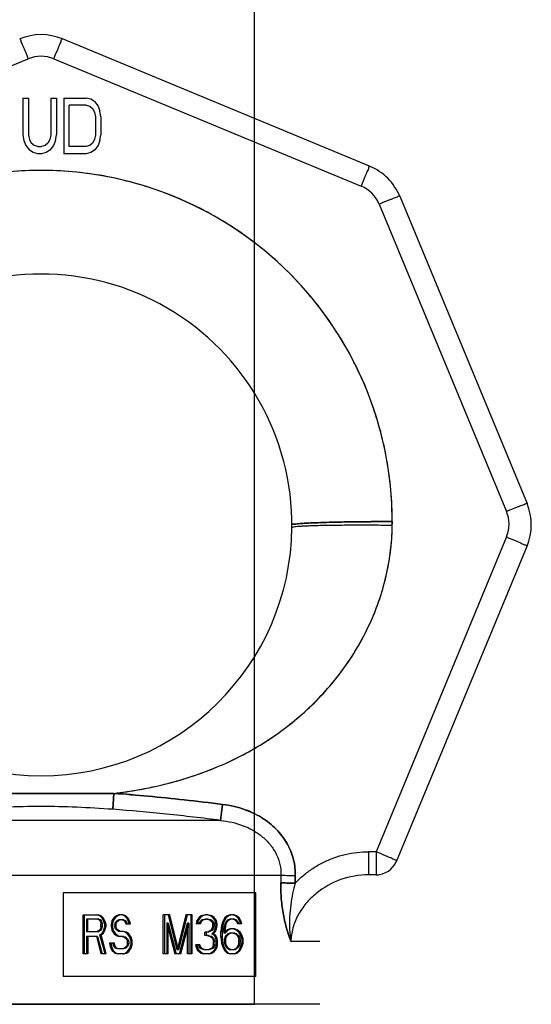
# Model space of a CAD drawing. Header units: millimetres. Extents: x 0 to 297, y 0 to 210.
# Tile 316 of 455: x 162.924 to 163.658, y 162.195 to 163.608. Entities that reach past the tile are written whole.
import ezdxf

# ---------------------------------------------------------------- set-up
doc = ezdxf.new("R2010")
doc.units = ezdxf.units.MM
doc.header["$LTSCALE"] = 16.335
doc.layers.get('0').update_dxf_attribs({"linetype": 'CONTINUOUS'})
doc.layers.add('001-M31079-X02', color=7, linetype='CONTINUOUS')
doc.layers.add('01_GLOBAL', color=7, linetype='CONTINUOUS')

msp = doc.modelspace()

# ---------------------------------------------------------------- linework, layer by layer
at = {"color": 7, "linetype": 'Continuous'}
msp.add_line((159.9568, 162.1953), (163.2608, 162.1953), dxfattribs=at)
at = {"layer": '001-M31079-X02', "color": 9, "linetype": 'Continuous'}
for p, q in [((163.4259, 163.3981), (162.985, 163.5807)), ((162.4952, 163.3696), (162.936, 163.5522)), ((162.9728, 163.5522), (163.4136, 163.3696)), ((163.4692, 163.3548), (163.6518, 162.9139)), ((163.4396, 163.3436), (163.6222, 162.9027)), ((163.4584, 162.888), (163.4584, 162.8844)), ((163.6222, 162.866), (163.4351, 162.4143)), ((163.4643, 162.4), (163.6518, 162.8527)), ((163.0572, 162.4751), (163.0589, 162.498)), ((163.0589, 162.498), (163.0572, 162.4751)), ((163.2149, 162.4822), (163.212, 162.4593)), ((163.212, 162.4593), (163.2149, 162.4822)), ((163.212, 162.4593), (162.6968, 162.4593)), ((163.4351, 162.4143), (163.4243, 162.4143)), ((163.4243, 162.4143), (163.4243, 162.3812)), ((163.4351, 162.4143), (163.4351, 162.3812)), ((163.2986, 162.3803), (162.6102, 162.3803)), ((163.4351, 162.3812), (163.4243, 162.3812)), ((163.4351, 162.3812), (163.4385, 162.3805)), ((163.319, 162.369), (163.3192, 162.3795)), ((163.3544, 162.2852), (163.3129, 162.2852))]:
    msp.add_line(p, q, dxfattribs=at)
at = {"layer": '001-M31079-X02', "color": 7, "linetype": 'Continuous'}
for p, q in [((162.9284, 163.4959), (162.9364, 163.4959)), ((162.9284, 163.4959), (162.9284, 163.4432)), ((162.9364, 163.4959), (162.9364, 163.4432)), ((162.9684, 163.4959), (162.9764, 163.4959)), ((162.9684, 163.4959), (162.9684, 163.4432)), ((162.9764, 163.4959), (162.9764, 163.4432)), ((162.987, 163.4959), (163.019, 163.4959)), ((162.987, 163.4959), (162.987, 163.4159)), ((163.0257, 163.4942), (163.019, 163.4959)), ((163.031, 163.4908), (163.0257, 163.4942)), ((163.031, 163.4908), (163.0364, 163.484)), ((163.0364, 163.484), (163.039, 163.4772)), ((163.0404, 163.4687), (163.039, 163.4772)), ((163.0404, 163.4687), (163.0404, 163.4432)), ((162.9284, 163.4432), (162.9297, 163.4347)), ((162.9364, 163.4432), (162.9377, 163.4364)), ((162.9684, 163.4432), (162.967, 163.4364)), ((162.975, 163.4347), (162.9764, 163.4432)), ((163.039, 163.4347), (163.0404, 163.4432)), ((162.9297, 163.4347), (162.9324, 163.4279)), ((162.9324, 163.4279), (162.9377, 163.421)), ((162.9377, 163.4364), (162.9404, 163.4313)), ((162.9444, 163.4279), (162.9404, 163.4313)), ((162.9497, 163.4262), (162.9444, 163.4279)), ((162.9497, 163.4262), (162.955, 163.4262)), ((162.9604, 163.4279), (162.955, 163.4262)), ((162.9644, 163.4313), (162.9604, 163.4279)), ((162.967, 163.4364), (162.9644, 163.4313)), ((162.9724, 163.4279), (162.967, 163.421)), ((162.975, 163.4347), (162.9724, 163.4279)), ((163.0364, 163.4279), (163.031, 163.421)), ((163.039, 163.4347), (163.0364, 163.4279)), ((162.943, 163.4176), (162.9377, 163.421)), ((162.9497, 163.4159), (162.943, 163.4176)), ((162.955, 163.4159), (162.9497, 163.4159)), ((162.9617, 163.4176), (162.955, 163.4159)), ((162.967, 163.421), (162.9617, 163.4176)), ((163.019, 163.4159), (162.987, 163.4159)), ((163.0257, 163.4176), (163.019, 163.4159)), ((163.031, 163.421), (163.0257, 163.4176)), ((163.4584, 162.8825), (163.4584, 162.888)), ((163.4584, 162.8825), (163.4584, 162.8862)), ((163.3192, 162.3795), (163.3191, 162.369))]:
    msp.add_line(p, q, dxfattribs=at)
at = {"layer": '001-M31079-X02', "color": 6, "linetype": 'Continuous'}
for p, q in [((163.019, 163.4857), (162.995, 163.4857)), ((162.995, 163.4262), (162.995, 163.4857)), ((163.019, 163.4857), (163.0244, 163.484)), ((163.0244, 163.484), (163.0284, 163.4806)), ((163.0284, 163.4806), (163.031, 163.4755)), ((163.031, 163.4755), (163.0324, 163.4687)), ((163.0324, 163.4687), (163.0324, 163.4432)), ((163.0324, 163.4432), (163.031, 163.4364)), ((163.019, 163.4262), (162.995, 163.4262)), ((163.0244, 163.4279), (163.019, 163.4262)), ((163.0284, 163.4313), (163.0244, 163.4279)), ((163.031, 163.4364), (163.0284, 163.4313)), ((163.2986, 162.3803), (163.2984, 162.3698)), ((163.2627, 162.3553), (162.9864, 162.3553)), ((162.9864, 162.3553), (162.9864, 162.2353)), ((163.2627, 162.2353), (163.2627, 162.3553)), ((163.0147, 162.3237), (163.0364, 162.3237)), ((163.0147, 162.2677), (163.0147, 162.3237)), ((163.0166, 162.2677), (163.0166, 162.3237)), ((163.0387, 162.3225), (163.0346, 162.3237)), ((163.0406, 162.3225), (163.0364, 162.3237)), ((163.066, 162.3237), (163.0627, 162.3225)), ((163.0679, 162.3237), (163.0646, 162.3225)), ((163.072, 162.3237), (163.066, 162.3237)), ((163.0743, 162.3225), (163.0702, 162.3237)), ((163.0762, 162.3225), (163.072, 162.3237)), ((163.1391, 162.3237), (163.1298, 162.3237)), ((163.1298, 162.2677), (163.1298, 162.3237)), ((163.1316, 162.3237), (163.1316, 162.2677)), ((163.1497, 162.2737), (163.1372, 162.3237)), ((163.1515, 162.2737), (163.1391, 162.3237)), ((163.1621, 162.3237), (163.1497, 162.2737)), ((163.1639, 162.3237), (163.1515, 162.2737)), ((163.1714, 162.3237), (163.1621, 162.3237)), ((163.1695, 162.3237), (163.1695, 162.2677)), ((163.1714, 162.2677), (163.1714, 162.3237)), ((163.1902, 162.3237), (163.1844, 162.3225)), ((163.1921, 162.3237), (163.1863, 162.3225)), ((163.1937, 162.3237), (163.1902, 162.3237)), ((163.1977, 162.3225), (163.1919, 162.3237)), ((163.1995, 162.3225), (163.1937, 162.3237)), ((163.2258, 162.3237), (163.2217, 162.3225)), ((163.2277, 162.3237), (163.2235, 162.3225)), ((163.231, 162.3237), (163.2258, 162.3237)), ((163.2333, 162.3225), (163.2291, 162.3237)), ((163.2351, 162.3225), (163.231, 162.3237)), ((163.0373, 162.3177), (163.0197, 162.3177)), ((163.0197, 162.3177), (163.0197, 162.2999)), ((163.0215, 162.2999), (163.0215, 162.3177)), ((163.0354, 162.3177), (163.0379, 162.3165)), ((163.0373, 162.3177), (163.0397, 162.3165)), ((163.0397, 162.3165), (163.0379, 162.3165)), ((163.0379, 162.3165), (163.0396, 162.3142)), ((163.0406, 162.3225), (163.0387, 162.3225)), ((163.042, 162.3189), (163.0387, 162.3225)), ((163.0414, 162.3142), (163.0396, 162.3142)), ((163.0396, 162.3142), (163.0404, 162.3106)), ((163.0397, 162.3165), (163.0414, 162.3142)), ((163.0422, 162.3106), (163.0404, 162.3106)), ((163.0404, 162.307), (163.0404, 162.3106)), ((163.0439, 162.3189), (163.0406, 162.3225)), ((163.0414, 162.3142), (163.0422, 162.3106)), ((163.0439, 162.3189), (163.042, 162.3189)), ((163.0445, 162.3142), (163.042, 162.3189)), ((163.0422, 162.3106), (163.0422, 162.307)), ((163.0464, 162.3142), (163.0439, 162.3189)), ((163.0464, 162.3142), (163.0445, 162.3142)), ((163.0453, 162.3106), (163.0445, 162.3142)), ((163.0472, 162.3106), (163.0453, 162.3106)), ((163.0453, 162.3106), (163.0453, 162.3058)), ((163.0472, 162.3106), (163.0464, 162.3142)), ((163.0472, 162.3106), (163.0472, 162.3058)), ((163.0561, 162.3154), (163.0553, 162.3106)), ((163.0571, 162.3106), (163.0553, 162.3106)), ((163.0553, 162.3058), (163.0553, 162.3106)), ((163.0594, 162.3201), (163.0561, 162.3154)), ((163.058, 162.3154), (163.0561, 162.3154)), ((163.058, 162.3154), (163.0571, 162.3106)), ((163.0571, 162.3106), (163.0571, 162.3058)), ((163.0613, 162.3201), (163.058, 162.3154)), ((163.0627, 162.3225), (163.0594, 162.3201)), ((163.0613, 162.3201), (163.0594, 162.3201)), ((163.0603, 162.3094), (163.0611, 162.313)), ((163.0621, 162.3094), (163.0603, 162.3094)), ((163.0603, 162.3094), (163.0603, 162.307)), ((163.0611, 162.313), (163.0636, 162.3154)), ((163.0629, 162.313), (163.0611, 162.313)), ((163.0646, 162.3225), (163.0613, 162.3201)), ((163.0621, 162.3094), (163.0629, 162.313)), ((163.0621, 162.307), (163.0621, 162.3094)), ((163.0646, 162.3225), (163.0627, 162.3225)), ((163.0629, 162.313), (163.0654, 162.3154)), ((163.0636, 162.3154), (163.066, 162.3165)), ((163.0654, 162.3154), (163.0636, 162.3154)), ((163.0654, 162.3154), (163.0679, 162.3165)), ((163.0729, 162.3165), (163.066, 162.3165)), ((163.071, 162.3165), (163.0735, 162.3154)), ((163.0729, 162.3165), (163.0753, 162.3154)), ((163.0753, 162.3154), (163.0735, 162.3154)), ((163.0735, 162.3154), (163.0752, 162.313)), ((163.0762, 162.3225), (163.0743, 162.3225)), ((163.0776, 162.3189), (163.0743, 162.3225)), ((163.077, 162.313), (163.0752, 162.313)), ((163.0752, 162.313), (163.076, 162.3106)), ((163.0753, 162.3154), (163.077, 162.313)), ((163.076, 162.3106), (163.0828, 162.3106)), ((163.0795, 162.3189), (163.0762, 162.3225)), ((163.077, 162.313), (163.0778, 162.3106)), ((163.0795, 162.3189), (163.0776, 162.3189)), ((163.0801, 162.3142), (163.0776, 162.3189)), ((163.082, 162.3142), (163.0795, 162.3189)), ((163.082, 162.3142), (163.0801, 162.3142)), ((163.0809, 162.3106), (163.0801, 162.3142)), ((163.0828, 162.3106), (163.082, 162.3142)), ((163.1366, 162.3118), (163.1348, 162.3118)), ((163.1348, 162.3118), (163.1348, 162.2677)), ((163.1348, 162.3118), (163.1463, 162.2677)), ((163.1366, 162.2677), (163.1366, 162.3118)), ((163.1366, 162.3118), (163.1482, 162.2677)), ((163.153, 162.2677), (163.1646, 162.3118)), ((163.1548, 162.2677), (163.1664, 162.3118)), ((163.1664, 162.3118), (163.1646, 162.3118)), ((163.1646, 162.2677), (163.1646, 162.3118)), ((163.1664, 162.3118), (163.1664, 162.2677)), ((163.1778, 162.3154), (163.177, 162.3106)), ((163.183, 162.3106), (163.177, 162.3106)), ((163.1811, 162.3201), (163.1778, 162.3154)), ((163.1797, 162.3154), (163.1778, 162.3154)), ((163.1797, 162.3154), (163.1788, 162.3106)), ((163.183, 162.3201), (163.1797, 162.3154)), ((163.1844, 162.3225), (163.1811, 162.3201)), ((163.183, 162.3201), (163.1811, 162.3201)), ((163.1811, 162.3106), (163.1828, 162.3142)), ((163.1828, 162.3142), (163.1853, 162.3165)), ((163.1846, 162.3142), (163.1828, 162.3142)), ((163.1863, 162.3225), (163.183, 162.3201)), ((163.183, 162.3106), (163.1846, 162.3142)), ((163.1863, 162.3225), (163.1844, 162.3225)), ((163.1846, 162.3142), (163.1871, 162.3165)), ((163.1853, 162.3165), (163.1894, 162.3177)), ((163.1871, 162.3165), (163.1853, 162.3165)), ((163.1871, 162.3165), (163.1912, 162.3177)), ((163.1946, 162.3177), (163.1894, 162.3177)), ((163.1927, 162.3177), (163.1968, 162.3165)), ((163.1946, 162.3177), (163.1987, 162.3165)), ((163.1987, 162.3165), (163.1968, 162.3165)), ((163.1968, 162.3165), (163.1993, 162.3142)), ((163.1995, 162.3225), (163.1977, 162.3225)), ((163.201, 162.3201), (163.1977, 162.3225)), ((163.1987, 162.3165), (163.2012, 162.3142)), ((163.2012, 162.3142), (163.1993, 162.3142)), ((163.1993, 162.3142), (163.201, 162.3106)), ((163.2028, 162.3201), (163.1995, 162.3225)), ((163.2028, 162.3201), (163.201, 162.3201)), ((163.2043, 162.3154), (163.201, 162.3201)), ((163.2028, 162.3106), (163.201, 162.3106)), ((163.201, 162.3082), (163.201, 162.3106)), ((163.2012, 162.3142), (163.2028, 162.3106)), ((163.2061, 162.3154), (163.2028, 162.3201)), ((163.2028, 162.3106), (163.2028, 162.3082)), ((163.2061, 162.3154), (163.2043, 162.3154)), ((163.2051, 162.3106), (163.2043, 162.3154)), ((163.207, 162.3106), (163.2051, 162.3106)), ((163.2051, 162.3106), (163.2051, 162.3082)), ((163.207, 162.3106), (163.2061, 162.3154)), ((163.207, 162.3082), (163.207, 162.3106)), ((163.2151, 162.3142), (163.2134, 162.3082)), ((163.2175, 162.3189), (163.2151, 162.3142)), ((163.2169, 162.3142), (163.2151, 162.3142)), ((163.2169, 162.3142), (163.2153, 162.3082)), ((163.2194, 162.3189), (163.2169, 162.3142)), ((163.2217, 162.3225), (163.2175, 162.3189)), ((163.2194, 162.3189), (163.2175, 162.3189)), ((163.2175, 162.307), (163.2184, 162.3106)), ((163.2184, 162.3106), (163.22, 162.3142)), ((163.2202, 162.3106), (163.2184, 162.3106)), ((163.2235, 162.3225), (163.2194, 162.3189)), ((163.2194, 162.307), (163.2202, 162.3106)), ((163.22, 162.3142), (163.2225, 162.3165)), ((163.2219, 162.3142), (163.22, 162.3142)), ((163.2202, 162.3106), (163.2219, 162.3142)), ((163.2235, 162.3225), (163.2217, 162.3225)), ((163.2219, 162.3142), (163.2244, 162.3165)), ((163.2225, 162.3165), (163.225, 162.3177)), ((163.2244, 162.3165), (163.2225, 162.3165)), ((163.2244, 162.3165), (163.2268, 162.3177)), ((163.2318, 162.3177), (163.225, 162.3177)), ((163.23, 162.3177), (163.2324, 162.3165)), ((163.2318, 162.3177), (163.2343, 162.3165)), ((163.2343, 162.3165), (163.2324, 162.3165)), ((163.2324, 162.3165), (163.2349, 162.3142)), ((163.2351, 162.3225), (163.2333, 162.3225)), ((163.2374, 162.3189), (163.2333, 162.3225)), ((163.2343, 162.3165), (163.2368, 162.3142)), ((163.2368, 162.3142), (163.2349, 162.3142)), ((163.2349, 162.3142), (163.2366, 162.3106)), ((163.2393, 162.3189), (163.2351, 162.3225)), ((163.2426, 162.3106), (163.2366, 162.3106)), ((163.2368, 162.3142), (163.2384, 162.3106)), ((163.2393, 162.3189), (163.2374, 162.3189)), ((163.2399, 162.3142), (163.2374, 162.3189)), ((163.2417, 162.3142), (163.2393, 162.3189)), ((163.2417, 162.3142), (163.2399, 162.3142)), ((163.2407, 162.3106), (163.2399, 162.3142)), ((163.2426, 162.3106), (163.2417, 162.3142)), ((163.0197, 162.2999), (163.0373, 162.2999)), ((163.0379, 162.3011), (163.0354, 162.2999)), ((163.0397, 162.3011), (163.0373, 162.2999)), ((163.0396, 162.3034), (163.0379, 162.3011)), ((163.0397, 162.3011), (163.0379, 162.3011)), ((163.0387, 162.2951), (163.042, 162.2975)), ((163.0406, 162.2951), (163.0387, 162.2951)), ((163.0462, 162.2677), (163.0387, 162.2951)), ((163.0404, 162.307), (163.0396, 162.3034)), ((163.0414, 162.3034), (163.0396, 162.3034)), ((163.0414, 162.3034), (163.0397, 162.3011)), ((163.0422, 162.307), (163.0404, 162.307)), ((163.0406, 162.2951), (163.0439, 162.2975)), ((163.048, 162.2677), (163.0406, 162.2951)), ((163.0422, 162.307), (163.0414, 162.3034)), ((163.042, 162.2975), (163.0445, 162.3023)), ((163.0439, 162.2975), (163.042, 162.2975)), ((163.0439, 162.2975), (163.0464, 162.3023)), ((163.0445, 162.3023), (163.0453, 162.3058)), ((163.0464, 162.3023), (163.0445, 162.3023)), ((163.0472, 162.3058), (163.0453, 162.3058)), ((163.0464, 162.3023), (163.0472, 162.3058)), ((163.0571, 162.3058), (163.0553, 162.3058)), ((163.0553, 162.3058), (163.0561, 162.3011)), ((163.058, 162.3011), (163.0561, 162.3011)), ((163.0561, 162.3011), (163.0594, 162.2963)), ((163.0571, 162.3058), (163.058, 162.3011)), ((163.058, 162.3011), (163.0613, 162.2963)), ((163.0613, 162.2963), (163.0594, 162.2963)), ((163.0594, 162.2963), (163.0627, 162.2939)), ((163.0621, 162.307), (163.0603, 162.307)), ((163.0611, 162.3034), (163.0603, 162.307)), ((163.0629, 162.3034), (163.0611, 162.3034)), ((163.0636, 162.3011), (163.0611, 162.3034)), ((163.0613, 162.2963), (163.0646, 162.2939)), ((163.0629, 162.3034), (163.0621, 162.307)), ((163.0654, 162.3011), (163.0629, 162.3034)), ((163.0654, 162.3011), (163.0636, 162.3011)), ((163.066, 162.2999), (163.0636, 162.3011)), ((163.0679, 162.2999), (163.0654, 162.3011)), ((163.0729, 162.2999), (163.066, 162.2999)), ((163.0752, 162.2987), (163.071, 162.2999)), ((163.077, 162.2987), (163.0729, 162.2999)), ((163.077, 162.2987), (163.0752, 162.2987)), ((163.0785, 162.2963), (163.0752, 162.2987)), ((163.0803, 162.2963), (163.077, 162.2987)), ((163.0803, 162.2963), (163.0785, 162.2963)), ((163.0818, 162.2915), (163.0785, 162.2963)), ((163.0836, 162.2915), (163.0803, 162.2963)), ((163.1946, 162.2987), (163.1894, 162.2987)), ((163.1894, 162.2939), (163.1894, 162.2987)), ((163.1912, 162.2987), (163.1912, 162.2939)), ((163.1977, 162.3011), (163.1927, 162.2987)), ((163.1995, 162.3011), (163.1946, 162.2987)), ((163.1993, 162.3034), (163.1977, 162.3011)), ((163.1995, 162.3011), (163.1977, 162.3011)), ((163.201, 162.3082), (163.1993, 162.3034)), ((163.2012, 162.3034), (163.1993, 162.3034)), ((163.1993, 162.2963), (163.2026, 162.2999)), ((163.2012, 162.2963), (163.1993, 162.2963)), ((163.2035, 162.2939), (163.1993, 162.2963)), ((163.2012, 162.3034), (163.1995, 162.3011)), ((163.2028, 162.3082), (163.201, 162.3082)), ((163.2028, 162.3082), (163.2012, 162.3034)), ((163.2012, 162.2963), (163.2045, 162.2999)), ((163.2053, 162.2939), (163.2012, 162.2963)), ((163.2026, 162.2999), (163.2043, 162.3034)), ((163.2045, 162.2999), (163.2026, 162.2999)), ((163.2043, 162.3034), (163.2051, 162.3082)), ((163.2061, 162.3034), (163.2043, 162.3034)), ((163.2045, 162.2999), (163.2061, 162.3034)), ((163.207, 162.3082), (163.2051, 162.3082)), ((163.2061, 162.3034), (163.207, 162.3082)), ((163.2134, 162.3082), (163.2126, 162.2999)), ((163.2144, 162.2999), (163.2126, 162.2999)), ((163.2126, 162.2915), (163.2126, 162.2999)), ((163.2153, 162.3082), (163.2134, 162.3082)), ((163.2153, 162.3082), (163.2144, 162.2999)), ((163.2144, 162.2999), (163.2144, 162.2915)), ((163.2167, 162.2999), (163.2175, 162.307)), ((163.2217, 162.3023), (163.2167, 162.2975)), ((163.2186, 162.2999), (163.2167, 162.2999)), ((163.2167, 162.2999), (163.2167, 162.2975)), ((163.2186, 162.2975), (163.2167, 162.2975)), ((163.2194, 162.307), (163.2175, 162.307)), ((163.2186, 162.2999), (163.2194, 162.307)), ((163.2235, 162.3023), (163.2186, 162.2975)), ((163.2186, 162.2975), (163.2186, 162.2999)), ((163.22, 162.2939), (163.2225, 162.2963)), ((163.2258, 162.3034), (163.2217, 162.3023)), ((163.2235, 162.3023), (163.2217, 162.3023)), ((163.2219, 162.2939), (163.2244, 162.2963)), ((163.2225, 162.2963), (163.225, 162.2975)), ((163.2244, 162.2963), (163.2225, 162.2963)), ((163.2277, 162.3034), (163.2235, 162.3023)), ((163.2244, 162.2963), (163.2268, 162.2975)), ((163.2326, 162.2975), (163.225, 162.2975)), ((163.2318, 162.3034), (163.2258, 162.3034)), ((163.2341, 162.3023), (163.23, 162.3034)), ((163.2308, 162.2975), (163.2333, 162.2963)), ((163.236, 162.3023), (163.2318, 162.3034)), ((163.2326, 162.2975), (163.2351, 162.2963)), ((163.2351, 162.2963), (163.2333, 162.2963)), ((163.2333, 162.2963), (163.2358, 162.2939)), ((163.236, 162.3023), (163.2341, 162.3023)), ((163.2382, 162.2987), (163.2341, 162.3023)), ((163.2351, 162.2963), (163.2376, 162.2939)), ((163.2401, 162.2987), (163.236, 162.3023)), ((163.2382, 162.2987), (163.2401, 162.2987)), ((163.2407, 162.2951), (163.2382, 162.2987)), ((163.2426, 162.2951), (163.2401, 162.2987)), ((163.2426, 162.2951), (163.2407, 162.2951)), ((163.2424, 162.2891), (163.2407, 162.2951)), ((163.2442, 162.2891), (163.2426, 162.2951)), ((163.0356, 162.2927), (163.0197, 162.2927)), ((163.0197, 162.2927), (163.0197, 162.2677)), ((163.0215, 162.2927), (163.0215, 162.2677)), ((163.0338, 162.2927), (163.0404, 162.2677)), ((163.0356, 162.2927), (163.0422, 162.2677)), ((163.0596, 162.2832), (163.0528, 162.2832)), ((163.0528, 162.2832), (163.0536, 162.2784)), ((163.0546, 162.2832), (163.0555, 162.2784)), ((163.0586, 162.2796), (163.0578, 162.2832)), ((163.0604, 162.2796), (163.0596, 162.2832)), ((163.0646, 162.2939), (163.0627, 162.2939)), ((163.0627, 162.2939), (163.066, 162.2927)), ((163.0646, 162.2939), (163.0679, 162.2927)), ((163.0729, 162.2927), (163.066, 162.2927)), ((163.071, 162.2927), (163.0743, 162.2915)), ((163.0729, 162.2927), (163.0762, 162.2915)), ((163.0762, 162.2915), (163.0743, 162.2915)), ((163.0743, 162.2915), (163.0768, 162.2891)), ((163.0762, 162.2915), (163.0787, 162.2891)), ((163.0787, 162.2891), (163.0768, 162.2891)), ((163.0768, 162.2891), (163.0785, 162.2856)), ((163.0785, 162.282), (163.0768, 162.2784)), ((163.0803, 162.2856), (163.0785, 162.2856)), ((163.0785, 162.282), (163.0785, 162.2856)), ((163.0803, 162.282), (163.0785, 162.282)), ((163.0787, 162.2891), (163.0803, 162.2856)), ((163.0803, 162.282), (163.0787, 162.2784)), ((163.0803, 162.2856), (163.0803, 162.282)), ((163.0836, 162.2915), (163.0818, 162.2915)), ((163.0834, 162.2868), (163.0818, 162.2915)), ((163.0853, 162.2868), (163.0834, 162.2868)), ((163.0834, 162.2868), (163.0834, 162.2808)), ((163.0853, 162.2868), (163.0836, 162.2915)), ((163.0853, 162.2808), (163.0853, 162.2868)), ((163.1946, 162.2939), (163.1894, 162.2939)), ((163.1927, 162.2939), (163.1977, 162.2927)), ((163.1946, 162.2939), (163.1995, 162.2927)), ((163.1995, 162.2927), (163.1977, 162.2927)), ((163.1977, 162.2927), (163.2002, 162.2903)), ((163.1995, 162.2927), (163.202, 162.2903)), ((163.202, 162.2903), (163.2002, 162.2903)), ((163.2002, 162.2903), (163.2018, 162.2856)), ((163.2037, 162.2856), (163.2018, 162.2856)), ((163.2018, 162.2808), (163.2018, 162.2856)), ((163.202, 162.2903), (163.2037, 162.2856)), ((163.2053, 162.2939), (163.2035, 162.2939)), ((163.2051, 162.2903), (163.2035, 162.2939)), ((163.2037, 162.2856), (163.2037, 162.2808)), ((163.207, 162.2903), (163.2051, 162.2903)), ((163.206, 162.2856), (163.2051, 162.2903)), ((163.207, 162.2903), (163.2053, 162.2939)), ((163.2078, 162.2856), (163.206, 162.2856)), ((163.206, 162.2856), (163.206, 162.2808)), ((163.2078, 162.2856), (163.207, 162.2903)), ((163.2078, 162.2808), (163.2078, 162.2856)), ((163.2144, 162.2915), (163.2126, 162.2915)), ((163.2126, 162.2915), (163.2134, 162.2832)), ((163.2153, 162.2832), (163.2134, 162.2832)), ((163.2134, 162.2832), (163.2151, 162.2772)), ((163.2144, 162.2915), (163.2153, 162.2832)), ((163.2153, 162.2832), (163.2169, 162.2772)), ((163.2175, 162.288), (163.2184, 162.2915)), ((163.2194, 162.288), (163.2175, 162.288)), ((163.2175, 162.288), (163.2175, 162.2844)), ((163.2194, 162.2844), (163.2175, 162.2844)), ((163.2184, 162.2808), (163.2175, 162.2844)), ((163.2184, 162.2915), (163.22, 162.2939)), ((163.2202, 162.2915), (163.2184, 162.2915)), ((163.2194, 162.288), (163.2202, 162.2915)), ((163.2194, 162.2844), (163.2194, 162.288)), ((163.2202, 162.2808), (163.2194, 162.2844)), ((163.2219, 162.2939), (163.22, 162.2939)), ((163.2202, 162.2915), (163.2219, 162.2939)), ((163.2376, 162.2939), (163.2358, 162.2939)), ((163.2358, 162.2939), (163.2374, 162.2915)), ((163.2393, 162.2915), (163.2374, 162.2915)), ((163.2374, 162.2915), (163.2382, 162.288)), ((163.2382, 162.2844), (163.2374, 162.2808)), ((163.2376, 162.2939), (163.2393, 162.2915)), ((163.2382, 162.288), (163.2401, 162.288)), ((163.2382, 162.2844), (163.2382, 162.288)), ((163.2401, 162.2844), (163.2382, 162.2844)), ((163.2393, 162.2915), (163.2401, 162.288)), ((163.2401, 162.2844), (163.2393, 162.2808)), ((163.2401, 162.288), (163.2401, 162.2844)), ((163.2407, 162.2772), (163.2424, 162.2832)), ((163.2442, 162.2891), (163.2424, 162.2891)), ((163.2424, 162.2891), (163.2424, 162.2832)), ((163.2442, 162.2832), (163.2424, 162.2832)), ((163.2426, 162.2772), (163.2442, 162.2832)), ((163.2442, 162.2832), (163.2442, 162.2891)), ((163.0215, 162.2677), (163.0147, 162.2677)), ((163.048, 162.2677), (163.0404, 162.2677)), ((163.0555, 162.2784), (163.0536, 162.2784)), ((163.0536, 162.2784), (163.0561, 162.2725)), ((163.0555, 162.2784), (163.058, 162.2725)), ((163.058, 162.2725), (163.0561, 162.2725)), ((163.0561, 162.2725), (163.0603, 162.2689)), ((163.058, 162.2725), (163.0621, 162.2689)), ((163.0604, 162.2796), (163.0586, 162.2796)), ((163.0611, 162.276), (163.0586, 162.2796)), ((163.0621, 162.2689), (163.0603, 162.2689)), ((163.0603, 162.2689), (163.0644, 162.2677)), ((163.0629, 162.276), (163.0604, 162.2796)), ((163.0629, 162.276), (163.0611, 162.276)), ((163.0644, 162.2748), (163.0611, 162.276)), ((163.0621, 162.2689), (163.0662, 162.2677)), ((163.0662, 162.2748), (163.0629, 162.276)), ((163.0729, 162.2748), (163.0644, 162.2748)), ((163.0729, 162.2677), (163.0644, 162.2677)), ((163.0743, 162.276), (163.071, 162.2748)), ((163.071, 162.2677), (163.0752, 162.2689)), ((163.0762, 162.276), (163.0729, 162.2748)), ((163.0729, 162.2677), (163.077, 162.2689)), ((163.0768, 162.2784), (163.0743, 162.276)), ((163.0762, 162.276), (163.0743, 162.276)), ((163.0752, 162.2689), (163.0785, 162.2713)), ((163.077, 162.2689), (163.0752, 162.2689)), ((163.0787, 162.2784), (163.0762, 162.276)), ((163.0787, 162.2784), (163.0768, 162.2784)), ((163.077, 162.2689), (163.0803, 162.2713)), ((163.0785, 162.2713), (163.0818, 162.276)), ((163.0803, 162.2713), (163.0785, 162.2713)), ((163.0803, 162.2713), (163.0836, 162.276)), ((163.0818, 162.276), (163.0834, 162.2808)), ((163.0836, 162.276), (163.0818, 162.276)), ((163.0853, 162.2808), (163.0834, 162.2808)), ((163.0836, 162.276), (163.0853, 162.2808)), ((163.1366, 162.2677), (163.1298, 162.2677)), ((163.1548, 162.2677), (163.1463, 162.2677)), ((163.1515, 162.2737), (163.1497, 162.2737)), ((163.1714, 162.2677), (163.1646, 162.2677)), ((163.1821, 162.2808), (163.1762, 162.2808)), ((163.1762, 162.2808), (163.177, 162.2772)), ((163.1788, 162.2772), (163.177, 162.2772)), ((163.177, 162.2772), (163.1786, 162.2737)), ((163.178, 162.2808), (163.1788, 162.2772)), ((163.1805, 162.2737), (163.1786, 162.2737)), ((163.1786, 162.2737), (163.1811, 162.2713)), ((163.1788, 162.2772), (163.1805, 162.2737)), ((163.1811, 162.2784), (163.1803, 162.2808)), ((163.1805, 162.2737), (163.183, 162.2713)), ((163.183, 162.2784), (163.1811, 162.2784)), ((163.1828, 162.276), (163.1811, 162.2784)), ((163.183, 162.2713), (163.1811, 162.2713)), ((163.1811, 162.2713), (163.1844, 162.2689)), ((163.183, 162.2784), (163.1821, 162.2808)), ((163.1846, 162.276), (163.1828, 162.276)), ((163.1844, 162.2748), (163.1828, 162.276)), ((163.1846, 162.276), (163.183, 162.2784)), ((163.183, 162.2713), (163.1863, 162.2689)), ((163.1863, 162.2748), (163.1844, 162.2748)), ((163.1886, 162.2737), (163.1844, 162.2748)), ((163.1863, 162.2689), (163.1844, 162.2689)), ((163.1844, 162.2689), (163.1877, 162.2677)), ((163.1863, 162.2748), (163.1846, 162.276)), ((163.1904, 162.2737), (163.1863, 162.2748)), ((163.1863, 162.2689), (163.1896, 162.2677)), ((163.1962, 162.2677), (163.1877, 162.2677)), ((163.1954, 162.2737), (163.1886, 162.2737)), ((163.1977, 162.2748), (163.1935, 162.2737)), ((163.1944, 162.2677), (163.1977, 162.2689)), ((163.1995, 162.2748), (163.1954, 162.2737)), ((163.1962, 162.2677), (163.1995, 162.2689)), ((163.1993, 162.276), (163.1977, 162.2748)), ((163.1995, 162.2748), (163.1977, 162.2748)), ((163.1977, 162.2689), (163.201, 162.2713)), ((163.1995, 162.2689), (163.1977, 162.2689)), ((163.201, 162.2784), (163.1993, 162.276)), ((163.2012, 162.276), (163.1993, 162.276)), ((163.2012, 162.276), (163.1995, 162.2748)), ((163.1995, 162.2689), (163.2028, 162.2713)), ((163.2018, 162.2808), (163.201, 162.2784)), ((163.2028, 162.2784), (163.201, 162.2784)), ((163.201, 162.2713), (163.2035, 162.2737)), ((163.2028, 162.2713), (163.201, 162.2713)), ((163.2028, 162.2784), (163.2012, 162.276)), ((163.2037, 162.2808), (163.2018, 162.2808)), ((163.2037, 162.2808), (163.2028, 162.2784)), ((163.2028, 162.2713), (163.2053, 162.2737)), ((163.2035, 162.2737), (163.2051, 162.2772)), ((163.2053, 162.2737), (163.2035, 162.2737)), ((163.2051, 162.2772), (163.206, 162.2808)), ((163.2051, 162.2772), (163.207, 162.2772)), ((163.2053, 162.2737), (163.207, 162.2772)), ((163.2078, 162.2808), (163.206, 162.2808)), ((163.207, 162.2772), (163.2078, 162.2808)), ((163.2169, 162.2772), (163.2151, 162.2772)), ((163.2151, 162.2772), (163.2175, 162.2725)), ((163.2169, 162.2772), (163.2194, 162.2725)), ((163.2194, 162.2725), (163.2175, 162.2725)), ((163.2175, 162.2725), (163.2217, 162.2689)), ((163.2202, 162.2808), (163.2184, 162.2808)), ((163.22, 162.2772), (163.2184, 162.2808)), ((163.2194, 162.2725), (163.2235, 162.2689)), ((163.2219, 162.2772), (163.22, 162.2772)), ((163.2225, 162.2748), (163.22, 162.2772)), ((163.2219, 162.2772), (163.2202, 162.2808)), ((163.2235, 162.2689), (163.2217, 162.2689)), ((163.2217, 162.2689), (163.2258, 162.2677)), ((163.2244, 162.2748), (163.2219, 162.2772)), ((163.2244, 162.2748), (163.2225, 162.2748)), ((163.225, 162.2737), (163.2225, 162.2748)), ((163.2235, 162.2689), (163.2277, 162.2677)), ((163.2268, 162.2737), (163.2244, 162.2748)), ((163.2326, 162.2737), (163.225, 162.2737)), ((163.2318, 162.2677), (163.2258, 162.2677)), ((163.23, 162.2677), (163.2341, 162.2689)), ((163.2333, 162.2748), (163.2308, 162.2737)), ((163.2318, 162.2677), (163.236, 162.2689)), ((163.2351, 162.2748), (163.2326, 162.2737)), ((163.2358, 162.2772), (163.2333, 162.2748)), ((163.2351, 162.2748), (163.2333, 162.2748)), ((163.2341, 162.2689), (163.2382, 162.2725)), ((163.236, 162.2689), (163.2341, 162.2689)), ((163.2376, 162.2772), (163.2351, 162.2748)), ((163.2374, 162.2808), (163.2358, 162.2772)), ((163.2376, 162.2772), (163.2358, 162.2772)), ((163.236, 162.2689), (163.2401, 162.2725)), ((163.2393, 162.2808), (163.2374, 162.2808)), ((163.2393, 162.2808), (163.2376, 162.2772)), ((163.2382, 162.2725), (163.2407, 162.2772)), ((163.2401, 162.2725), (163.2382, 162.2725)), ((163.2401, 162.2725), (163.2426, 162.2772)), ((163.2426, 162.2772), (163.2407, 162.2772)), ((163.2627, 162.2353), (162.9864, 162.2353)), ((163.3544, 162.1953), (162.5544, 162.1953))]:
    msp.add_line(p, q, dxfattribs=at)
at = {"layer": '001-M31079-X02', "color": 9, "linetype": 'Continuous'}
for centre, radius, start, end in [((162.9544, 163.5068), 0.08, 67.5, 112.5), ((162.9544, 163.5078), 0.048, 67.5027, 112.4973), ((163.3953, 163.3241), 0.08, 22.5, 67.5), ((163.3953, 163.3252), 0.048, 22.5027, 67.4973), ((163.5779, 162.8844), 0.048, 337.5027, 22.4973), ((163.5779, 162.8833), 0.08, 337.5, 22.5), ((162.9544, 162.8833), 0.36, 180.6298, 359.3702), ((162.9544, 206.5982), 44.1003, 269.86427, 270.13573), ((163.4351, 162.4132), 0.032, 270, 337.5)]:
    msp.add_arc(centre, radius, start, end, dxfattribs=at)
at = {"layer": '001-M31079-X02', "color": 7, "linetype": 'Continuous'}
msp.add_arc((162.9544, 162.888), 0.504, 0, 180, dxfattribs=at)
at = {"layer": '001-M31079-X02', "color": 6, "linetype": 'Continuous'}
msp.add_arc((162.9544, 162.8833), 0.36, 359.3702, 180.6298, dxfattribs=at)
at = {"layer": '001-M31079-X02', "color": 9, "linetype": 'Continuous'}
for points, knots in [([(162.9238, 163.5807), (162.9251, 163.5812), (162.9252, 163.5767), (162.9269, 163.5741), (162.9283, 163.5704), (162.9301, 163.5664), (162.932, 163.5619), (162.934, 163.5571), (162.9353, 163.5538), (162.936, 163.5522)], [0, 0, 0, 0, 0.133122, 0.23253, 0.355273, 0.497769, 0.655854, 0.824911, 1, 1, 1, 1]), ([(162.9728, 163.5522), (162.9735, 163.5538), (162.9748, 163.5571), (162.9768, 163.5619), (162.9787, 163.5664), (162.9805, 163.5704), (162.9819, 163.5741), (162.9836, 163.5767), (162.9837, 163.5812), (162.985, 163.5807)], [0, 0, 0, 0, 0.175081, 0.344139, 0.502226, 0.644723, 0.767468, 0.866876, 1, 1, 1, 1]), ([(163.4259, 163.3981), (163.4246, 163.3986), (163.4245, 163.3941), (163.4227, 163.3915), (163.4213, 163.3878), (163.4196, 163.3838), (163.4177, 163.3793), (163.4157, 163.3745), (163.4143, 163.3712), (163.4136, 163.3696)], [0, 0, 0, 0, 0.133122, 0.232529, 0.355273, 0.497768, 0.655853, 0.82491, 1, 1, 1, 1]), ([(163.4584, 162.888), (163.4584, 162.9031), (163.457, 162.9333), (163.451, 162.9782), (163.4409, 163.0223), (163.4269, 163.0654), (163.4091, 163.1071), (163.3876, 163.147), (163.3627, 163.1847), (163.3344, 163.2202), (163.3031, 163.2529), (163.269, 163.2827), (163.2324, 163.3093), (163.1935, 163.3325), (163.1527, 163.3521), (163.1103, 163.368), (163.0667, 163.3801), (163.0221, 163.3882), (162.977, 163.3922), (162.9318, 163.3922), (162.8867, 163.3882), (162.8421, 163.3801), (162.7985, 163.368), (162.7561, 163.3521), (162.7153, 163.3325), (162.6764, 163.3093), (162.6398, 163.2827), (162.6057, 163.2529), (162.5744, 163.2202), (162.5462, 163.1847), (162.5212, 163.147), (162.4997, 163.1071), (162.4819, 163.0654), (162.4679, 163.0223), (162.4578, 162.9782), (162.4518, 162.9333), (162.4504, 162.9031), (162.4504, 162.888)], [0, 0, 0, 0, 0.028575, 0.057156, 0.085737, 0.114317, 0.142895, 0.171472, 0.200048, 0.228622, 0.257194, 0.285764, 0.314333, 0.342901, 0.371466, 0.400031, 0.428594, 0.457157, 0.485719, 0.514281, 0.542844, 0.571406, 0.59997, 0.628534, 0.6571, 0.685667, 0.714236, 0.742807, 0.771379, 0.799953, 0.828529, 0.857106, 0.885684, 0.914264, 0.942844, 0.971426, 1, 1, 1, 1]), ([(163.4692, 163.3548), (163.4686, 163.356), (163.4653, 163.3533), (163.4622, 163.3527), (163.4586, 163.3511), (163.4545, 163.3496), (163.4498, 163.3477), (163.4448, 163.3457), (163.4413, 163.3443), (163.4396, 163.3436)], [0, 0, 0, 0, 0.129377, 0.225347, 0.345213, 0.487679, 0.64695, 0.821765, 1, 1, 1, 1]), ([(163.6222, 162.9027), (163.6239, 162.9034), (163.6272, 162.9048), (163.6321, 162.9068), (163.6367, 162.9086), (163.6409, 162.9102), (163.6446, 162.9117), (163.6477, 162.9124), (163.6512, 162.9152), (163.6518, 162.9139)], [0, 0, 0, 0, 0.174075, 0.34257, 0.50045, 0.643003, 0.765976, 0.865706, 1, 1, 1, 1]), ([(163.0589, 162.498), (163.0833, 162.5009), (163.1319, 162.5095), (163.2028, 162.532), (163.2699, 162.5655), (163.3309, 162.6103), (163.3834, 162.666), (163.4244, 162.7315), (163.4513, 162.8047), (163.4581, 162.8566), (163.4584, 162.8825)], [0, 0, 0, 0, 0.121582, 0.243818, 0.366995, 0.491312, 0.616868, 0.743649, 0.871486, 1, 1, 1, 1]), ([(163.4584, 162.888), (163.4527, 162.888), (163.4412, 162.888), (163.4243, 162.8879), (163.4081, 162.8878), (163.3928, 162.8875), (163.3783, 162.8873), (163.3648, 162.8869), (163.3526, 162.8865), (163.3416, 162.8861), (163.3325, 162.8856), (163.3247, 162.8853), (163.3199, 162.8841), (163.3144, 162.8848), (163.3144, 162.8833)], [0, 0, 0, 0, 0.119325, 0.238322, 0.350682, 0.456135, 0.557526, 0.651234, 0.736879, 0.812698, 0.878046, 0.929721, 0.967962, 1, 1, 1, 1]), ([(163.3144, 162.8833), (163.3144, 162.8847), (163.3195, 162.8841), (163.3238, 162.8852), (163.331, 162.8855), (163.3394, 162.886), (163.3498, 162.8864), (163.3617, 162.8868), (163.3752, 162.8872), (163.3901, 162.8875), (163.4061, 162.8877), (163.4231, 162.8879), (163.4407, 162.888), (163.4525, 162.888), (163.4584, 162.888)], [0, 0, 0, 0, 0.02982, 0.064811, 0.11163, 0.171497, 0.243161, 0.326316, 0.419778, 0.524502, 0.635429, 0.753216, 0.877724, 1, 1, 1, 1]), ([(163.4584, 162.8825), (163.4497, 162.8826), (163.4321, 162.8827), (163.4059, 162.8828), (163.3808, 162.8826), (163.3612, 162.8824), (163.3472, 162.882), (163.3385, 162.8817), (163.3311, 162.8814), (163.3251, 162.881), (163.3205, 162.8807), (163.3172, 162.8803), (163.3155, 162.8799), (163.3144, 162.8796), (163.3144, 162.8793)], [0, 0, 0, 0, 0.180599, 0.365648, 0.544133, 0.703922, 0.773279, 0.834152, 0.885712, 0.927563, 0.95952, 0.981825, 0.994942, 1, 1, 1, 1]), ([(163.6222, 162.866), (163.6239, 162.8653), (163.6273, 162.8639), (163.6323, 162.8618), (163.637, 162.8598), (163.6411, 162.8579), (163.6449, 162.8563), (163.6477, 162.8545), (163.6523, 162.854), (163.6518, 162.8527)], [0, 0, 0, 0, 0.172835, 0.340733, 0.498506, 0.64129, 0.764686, 0.864898, 1, 1, 1, 1]), ([(163.0589, 162.498), (163.0351, 162.4981), (162.9892, 162.4979), (162.9196, 162.4979), (162.8737, 162.4981), (162.8499, 162.498)], [0, 0, 0, 0, 0.341255, 0.65875, 1, 1, 1, 1]), ([(163.2149, 162.4822), (163.1966, 162.4845), (163.161, 162.4887), (163.109, 162.4941), (163.0752, 162.4969), (163.0589, 162.498)], [0, 0, 0, 0, 0.35268, 0.686017, 1, 1, 1, 1]), ([(163.0572, 162.4751), (163.0401, 162.4763), (163.0058, 162.4784), (162.9544, 162.4795), (162.903, 162.4784), (162.8687, 162.4763), (162.8516, 162.4751)], [0, 0, 0, 0, 0.250568, 0.5, 0.749432, 1, 1, 1, 1]), ([(163.3192, 162.3795), (163.3193, 162.3833), (163.319, 162.3909), (163.317, 162.4022), (163.3135, 162.4134), (163.3086, 162.4243), (163.3021, 162.4347), (163.2942, 162.4445), (163.2847, 162.4535), (163.2738, 162.4618), (163.2612, 162.469), (163.2472, 162.475), (163.2316, 162.4796), (163.2206, 162.4815), (163.2149, 162.4822)], [0, 0, 0, 0, 0.070278, 0.141913, 0.214561, 0.288425, 0.364052, 0.442118, 0.52324, 0.608071, 0.697382, 0.792005, 0.892756, 1, 1, 1, 1]), ([(163.212, 162.4593), (163.1862, 162.4625), (163.1347, 162.4685), (163.083, 162.4733), (163.0572, 162.4751)], [0, 0, 0, 0, 0.500713, 1, 1, 1, 1]), ([(163.212, 162.4593), (163.223, 162.4581), (163.2394, 162.4544), (163.2593, 162.4451), (163.2727, 162.4358), (163.2839, 162.4244), (163.2925, 162.4109), (163.2977, 162.396), (163.2987, 162.3855), (163.2986, 162.3803)], [0, 0, 0, 0, 0.258475, 0.385509, 0.510919, 0.63479, 0.757331, 0.878888, 1, 1, 1, 1]), ([(163.319, 162.369), (163.3228, 162.373), (163.3308, 162.3806), (163.3443, 162.3906), (163.3589, 162.3991), (163.3745, 162.4058), (163.3908, 162.4107), (163.4075, 162.4136), (163.4187, 162.4143), (163.4243, 162.4143)], [0, 0, 0, 0, 0.139407, 0.281547, 0.425273, 0.569753, 0.714131, 0.857816, 1, 1, 1, 1]), ([(163.4647, 162.401), (163.4652, 162.4023), (163.4606, 162.4028), (163.4578, 162.4046), (163.454, 162.4062), (163.4499, 162.408), (163.4452, 162.41), (163.4402, 162.4121), (163.4368, 162.4136), (163.4351, 162.4143)], [0, 0, 0, 0, 0.135323, 0.235493, 0.358783, 0.501645, 0.659397, 0.827317, 1, 1, 1, 1]), ([(163.3192, 162.3795), (163.3171, 162.3795), (163.3131, 162.3796), (163.3074, 162.3798), (163.3026, 162.38), (163.2998, 162.3802), (163.2986, 162.3803)], [0, 0, 0, 0, 0.304503, 0.5896, 0.826919, 1, 1, 1, 1]), ([(163.4243, 162.3812), (163.4107, 162.3812), (163.3835, 162.3764), (163.3535, 162.3594), (163.3341, 162.3404), (163.3227, 162.3237), (163.3151, 162.3051), (163.3131, 162.2918), (163.3129, 162.2852)], [0, 0, 0, 0, 0.25143, 0.503272, 0.628972, 0.753715, 0.877314, 1, 1, 1, 1]), ([(163.3129, 162.2852), (163.3108, 162.2912), (163.3066, 162.3038), (163.3018, 162.3242), (163.2988, 162.3465), (163.2982, 162.3619), (163.2984, 162.3698)], [0, 0, 0, 0, 0.220045, 0.463505, 0.726083, 1, 1, 1, 1]), ([(163.2984, 162.3698), (163.2982, 162.3619), (163.2988, 162.3465), (163.3018, 162.3242), (163.3066, 162.3038), (163.3108, 162.2912), (163.3129, 162.2852)], [0, 0, 0, 0, 0.273917, 0.536495, 0.779955, 1, 1, 1, 1]), ([(163.319, 162.369), (163.317, 162.3691), (163.3131, 162.3692), (163.3074, 162.3693), (163.3026, 162.3696), (163.2996, 162.3697), (163.2984, 162.3698)], [0, 0, 0, 0, 0.292512, 0.575186, 0.818319, 1, 1, 1, 1]), ([(163.2984, 162.3698), (163.2996, 162.3697), (163.3026, 162.3696), (163.3074, 162.3693), (163.3131, 162.3692), (163.317, 162.3691), (163.319, 162.369)], [0, 0, 0, 0, 0.181684, 0.424818, 0.707491, 1, 1, 1, 1]), ([(163.319, 162.369), (163.3177, 162.3642), (163.3151, 162.354), (163.3124, 162.3379), (163.3109, 162.3206), (163.3108, 162.3028), (163.312, 162.291), (163.3129, 162.2852)], [0, 0, 0, 0, 0.178771, 0.371864, 0.578833, 0.792671, 1, 1, 1, 1])]:
    msp.add_open_spline(points, degree=3, knots=knots, dxfattribs=at)
at = {"layer": '001-M31079-X02', "color": 7, "linetype": 'Continuous'}
for points, knots in [([(163.0589, 162.498), (163.0758, 162.5001), (163.1079, 162.5051), (163.1535, 162.5163), (163.1948, 162.5303), (163.2328, 162.5469), (163.2679, 162.5661), (163.3001, 162.5877), (163.3296, 162.6114), (163.3562, 162.6372), (163.3799, 162.6647), (163.4005, 162.6937), (163.4181, 162.7239), (163.4326, 162.755), (163.4439, 162.7867), (163.452, 162.8187), (163.457, 162.8507), (163.4583, 162.872), (163.4584, 162.8825)], [0, 0, 0, 0, 0.084241, 0.160502, 0.23183, 0.299871, 0.365492, 0.429256, 0.491499, 0.552457, 0.612188, 0.67079, 0.728296, 0.784874, 0.84035, 0.894647, 0.94782, 1, 1, 1, 1]), ([(163.0589, 162.498), (163.0752, 162.4969), (163.109, 162.494), (163.161, 162.4887), (163.1966, 162.4845), (163.2149, 162.4822)], [0, 0, 0, 0, 0.313843, 0.647134, 1, 1, 1, 1]), ([(163.2149, 162.4822), (163.2206, 162.4815), (163.2317, 162.4796), (163.2472, 162.4749), (163.2613, 162.4689), (163.2737, 162.4618), (163.2847, 162.4536), (163.2941, 162.4445), (163.3021, 162.4348), (163.3085, 162.4244), (163.3135, 162.4136), (163.317, 162.4024), (163.319, 162.391), (163.3193, 162.3833), (163.3192, 162.3795)], [0, 0, 0, 0, 0.107937, 0.208445, 0.302691, 0.391707, 0.476314, 0.557239, 0.635179, 0.710727, 0.784434, 0.856863, 0.928573, 1, 1, 1, 1])]:
    msp.add_open_spline(points, degree=3, knots=knots, dxfattribs=at)
msp.add_open_spline([(163.3191, 162.369), (163.319, 162.369), (163.319, 162.369), (163.319, 162.369)], degree=3, dxfattribs=at)
at = {"layer": '01_GLOBAL', "color": 7, "linetype": 'Continuous'}
msp.add_line((163.2608, 162.1953), (163.2608, 163.7953), dxfattribs=at)

doc.saveas('drawing.dxf')
